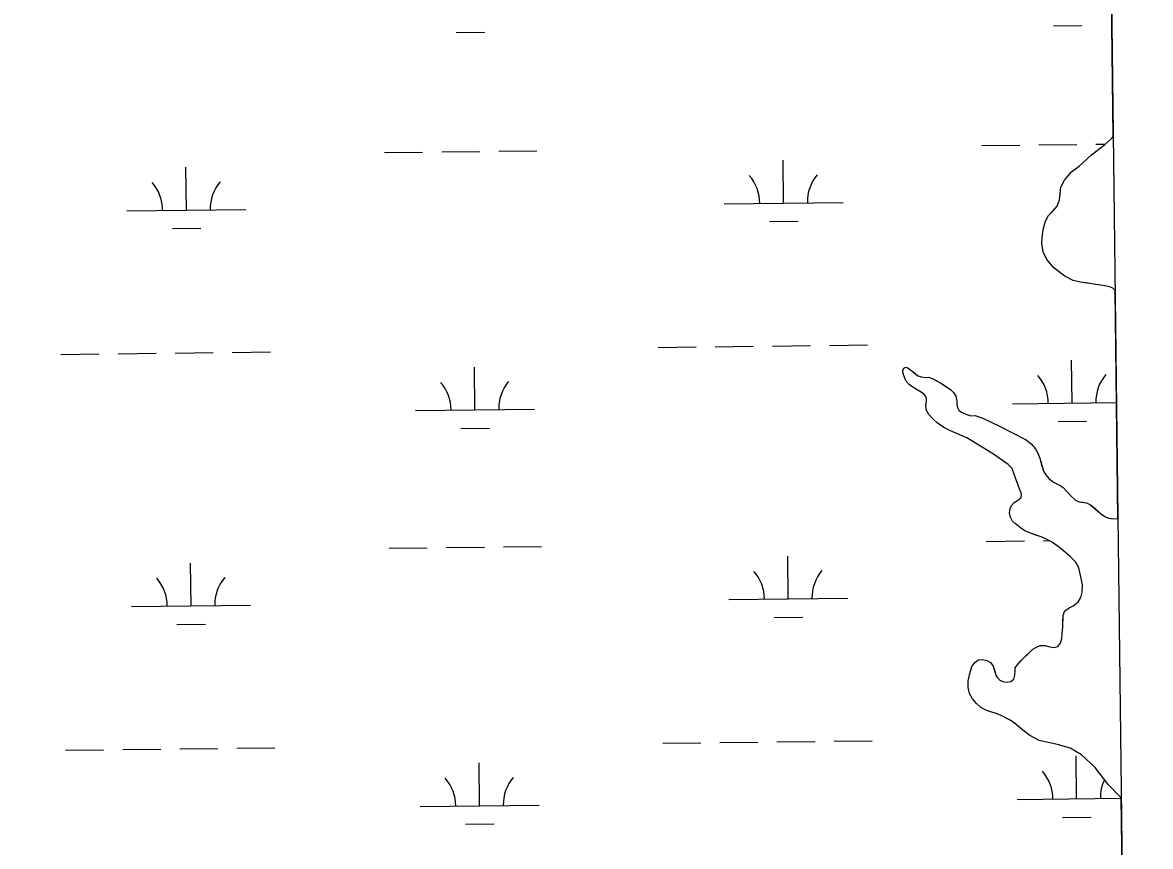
# Model space of a CAD drawing. Extents: x 3683402 to 3721514, y 487807 to 513565.
# Drawn here: x 3718402 to 3719350, y 495585 to 496278 of the extents above; entities that cross this region are included whole.
import ezdxf

# ---------------------------------------------------------------- set-up
doc = ezdxf.new("R2010")
doc.units = 0
for name, color, linetype in [('V-GRID-FRAM', 7, 'Continuous'), ('V-TOPO-SHOR', 7, 'Continuous'), ('V-WETL-SWMP', 7, 'Continuous')]:
    doc.layers.add(name, color=color, linetype=linetype)

msp = doc.modelspace()

# ---------------------------------------------------------------- linework, layer by layer
at = {"layer": 'V-GRID-FRAM'}
msp.add_lwpolyline([(3687448.05, 511403.47), (3719130.83, 511772.14), (3719350.33, 493590.7), (3687651.68, 493221.84), (3687448.05, 511403.47)], dxfattribs=at)
at = {"layer": 'V-TOPO-SHOR'}
for points in [[(3719320.61, 496052.68), (3719318.8, 496054.39), (3719315.92, 496055.68), (3719310.43, 496056.82), (3719304.15, 496057.7), (3719297.87, 496058.58), (3719291.46, 496059.46), (3719285.31, 496061), (3719278.36, 496064.49), (3719269.18, 496071.5), (3719263.12, 496078.65), (3719260.21, 496085.17), (3719259.13, 496092.22), (3719259.74, 496099.54), (3719260.49, 496105.04), (3719262.16, 496110.8), (3719264.75, 496115.52), (3719268.26, 496119.33), (3719271.9, 496123.4), (3719273.96, 496128.64), (3719274.45, 496133.87), (3719275.07, 496139.49), (3719278.05, 496145.26), (3719283.89, 496152.35), (3719290.53, 496156.96), (3719300.93, 496166.69), (3719311.74, 496174.85), (3719316.81, 496179.32), (3719319.05, 496181.89)], [(3719249.62, 495848.54), (3719244.77, 495850.48), (3719241.1, 495853.07), (3719237.03, 495856.32), (3719234.53, 495858.79), (3719232.68, 495862.04), (3719231.88, 495865.7), (3719232.38, 495869.23), (3719233.68, 495871.85), (3719235.88, 495874.35), (3719238.62, 495876.19), (3719241.35, 495878.43), (3719241.99, 495880.39), (3719241.72, 495882.61), (3719240.26, 495886), (3719236.15, 495897.35), (3719234.03, 495902.83), (3719232.45, 495904.65), (3719231.27, 495905.82), (3719230.87, 495906.21), (3719218.54, 495914.9), (3719196.11, 495928.63), (3719182.36, 495934.7), (3719176.72, 495937.41), (3719170.95, 495941.43), (3719167.4, 495944.68), (3719164.11, 495948.32), (3719161.74, 495952.36), (3719161.59, 495956.28), (3719162.09, 495959.16), (3719162.08, 495961.51), (3719161.55, 495963.34), (3719159.97, 495965.29), (3719157.74, 495967.11), (3719154.33, 495969.18), (3719150.66, 495971.25), (3719147.51, 495973.59), (3719145.01, 495976.32), (3719143.82, 495978.92), (3719142.62, 495982.84), (3719142.35, 495985.19), (3719143.12, 495987.16), (3719144.68, 495988.08), (3719146.52, 495987.57), (3719149.8, 495985.1), (3719152.29, 495983.02), (3719154.92, 495980.82), (3719157.93, 495979.92), (3719161.59, 495979.55), (3719163.94, 495979.69), (3719167.48, 495978.4), (3719170.75, 495976.72), (3719174.82, 495974.52), (3719178.75, 495971.8), (3719182.69, 495968.94), (3719184.79, 495966.86), (3719186.64, 495963.74), (3719187.58, 495959.82), (3719187.73, 495956.43), (3719188.4, 495953.68), (3719189.32, 495951.86), (3719190.89, 495950.69), (3719195.22, 495948.49), (3719199.41, 495947.34), (3719202.94, 495947.36), (3719206.21, 495946.46), (3719209.35, 495945.3), (3719224.16, 495938.33), (3719234.51, 495933.03), (3719245.92, 495927.08), (3719249.99, 495923.7), (3719253.8, 495919.41), (3719255.78, 495915.76), (3719257.24, 495911.59), (3719258.58, 495906.89), (3719259.51, 495903.75), (3719260.57, 495900.62), (3719262.55, 495897.5), (3719265.05, 495894.5), (3719268.85, 495891.52), (3719271.74, 495889.97), (3719274.36, 495888.67), (3719276.98, 495886.86), (3719280.27, 495883.48), (3719283.69, 495879.84), (3719287.24, 495876.46), (3719290.38, 495874.91), (3719293.39, 495874.53), (3719296.53, 495874.03), (3719299.94, 495872.48), (3719303.75, 495869.23), (3719308.08, 495865.46), (3719311.88, 495862.74), (3719315.03, 495861.32), (3719319.48, 495860.69), (3719322.92, 495861.04)], [(3719325.76, 495626.05), (3719325.47, 495626.51), (3719314.69, 495637.3), (3719303.89, 495651.62), (3719292.46, 495662.27), (3719282.89, 495667.97), (3719272.29, 495670.92), (3719256.72, 495674.23), (3719248.85, 495678.5), (3719243.08, 495682.91), (3719239.4, 495686.16), (3719235.72, 495689.14), (3719231.79, 495691.61), (3719227.59, 495693.94), (3719224.31, 495695.75), (3719219.86, 495697.42), (3719215.02, 495698.7), (3719211.35, 495699.99), (3719207.55, 495702.45), (3719204.13, 495705.57), (3719200.71, 495709.47), (3719198.34, 495713.9), (3719197.13, 495718.86), (3719197.24, 495724.09), (3719198.12, 495729.59), (3719199.02, 495732.73), (3719200.17, 495736.52), (3719202.77, 495739.94), (3719205.76, 495742.04), (3719209.16, 495742.32), (3719212.69, 495741.69), (3719215.97, 495739.88), (3719218.21, 495736.75), (3719219.41, 495732.58), (3719220.47, 495729.19), (3719221.79, 495726.97), (3719223.76, 495725.02), (3719227.04, 495723.6), (3719229.78, 495723.49), (3719232.92, 495724.03), (3719235.39, 495726), (3719236.42, 495729.14), (3719236.66, 495733.2), (3719236.51, 495735.42), (3719238.2, 495737.78), (3719241.71, 495741.46), (3719245.35, 495745.14), (3719249.12, 495748.95), (3719251.59, 495751.05), (3719254.46, 495752.77), (3719257.58, 495754.22), (3719261.77, 495754.24), (3719264.78, 495753.22), (3719269.1, 495752.59), (3719272.49, 495753.39), (3719274.83, 495756.28), (3719275.72, 495760.2), (3719276.22, 495764.13), (3719276.71, 495769.88), (3719276.82, 495774.2), (3719276.92, 495779.81), (3719278.34, 495783.22), (3719282.11, 495785.73), (3719285.5, 495787.57), (3719289.54, 495790.99), (3719291.74, 495794.4), (3719293.02, 495798.99), (3719293.12, 495805.52), (3719290.03, 495819.36), (3719287.26, 495824.44), (3719282.53, 495829.38), (3719273.86, 495836.65), (3719267.96, 495840.8), (3719263.11, 495843.52), (3719258.52, 495845.46), (3719253.94, 495847), (3719249.62, 495848.54)]]:
    msp.add_lwpolyline(points, dxfattribs=at)
at = {"layer": 'V-WETL-SWMP'}
for p, q in [((3719319.05, 496181.89), (3719317.48, 496311.18)), ((3719268.77, 496275.09), (3719292.77, 496275.37)), ((3718766.9, 496269.25), (3718790.89, 496269.53)), ((3719311.74, 496174.85), (3719316.81, 496179.32)), ((3719316.81, 496179.32), (3719319.05, 496181.89)), ((3718802.65, 496169.66), (3718834.65, 496170.03)), ((3719208.53, 496174.38), (3719240.53, 496174.75)), ((3719256.53, 496174.94), (3719288.52, 496175.31)), ((3719300.93, 496166.69), (3719311.74, 496174.85)), ((3719304.52, 496175.5), (3719312.57, 496175.59)), ((3718706.65, 496168.55), (3718738.65, 496168.92)), ((3718754.65, 496169.1), (3718786.65, 496169.48)), ((3719042.02, 496126.01), (3719041.6, 496162.01)), ((3719290.53, 496156.96), (3719300.93, 496166.69)), ((3718540.14, 496120.18), (3718539.72, 496156.17)), ((3719278.05, 496145.26), (3719283.89, 496152.35)), ((3719283.89, 496152.35), (3719290.53, 496156.96)), ((3719275.07, 496139.49), (3719278.05, 496145.26)), ((3719273.96, 496128.64), (3719275.07, 496139.49)), ((3718992.02, 496125.43), (3719092.01, 496126.59)), ((3719264.75, 496115.52), (3719271.9, 496123.4)), ((3719271.9, 496123.4), (3719273.96, 496128.64)), ((3718490.15, 496119.6), (3718590.14, 496120.76)), ((3719262.16, 496110.8), (3719264.75, 496115.52)), ((3718528.32, 496104.61), (3718552.32, 496104.89)), ((3719030.2, 496110.44), (3719054.19, 496110.72)), ((3719259.74, 496099.54), (3719260.49, 496105.04)), ((3719260.49, 496105.04), (3719262.16, 496110.8)), ((3719259.13, 496092.22), (3719259.74, 496099.54)), ((3719260.21, 496085.17), (3719259.13, 496092.22)), ((3719263.12, 496078.65), (3719260.21, 496085.17)), ((3719269.17, 496071.5), (3719263.12, 496078.65)), ((3719278.36, 496064.49), (3719269.17, 496071.5)), ((3719285.31, 496061), (3719278.36, 496064.49)), ((3719291.46, 496059.46), (3719285.31, 496061)), ((3719310.43, 496056.82), (3719291.46, 496059.46)), ((3719315.92, 496055.68), (3719310.43, 496056.82)), ((3719318.8, 496054.38), (3719315.92, 496055.68)), ((3719320.61, 496052.68), (3719318.8, 496054.38)), ((3719322.92, 495861.04), (3719320.61, 496052.68)), ((3718434.7, 495998.87), (3718466.7, 495999.24)), ((3718482.7, 495999.43), (3718514.7, 495999.8)), ((3718530.69, 495999.99), (3718562.69, 496000.36)), ((3718578.69, 496000.55), (3718610.69, 496000.92)), ((3718936.57, 496004.71), (3718968.57, 496005.08)), ((3718984.57, 496005.26), (3719016.57, 496005.64)), ((3719032.57, 496005.82), (3719064.57, 496006.19)), ((3719080.57, 496006.38), (3719112.56, 496006.75)), ((3719284.46, 495958), (3719284.04, 495994)), ((3718782.58, 495952.17), (3718782.16, 495988.17)), ((3719142.35, 495985.19), (3719143.12, 495987.16)), ((3719142.62, 495982.84), (3719142.35, 495985.19)), ((3719143.82, 495978.92), (3719142.62, 495982.84)), ((3719143.12, 495987.16), (3719144.68, 495988.08)), ((3719144.68, 495988.08), (3719146.52, 495987.57)), ((3719146.52, 495987.57), (3719149.8, 495985.1)), ((3719149.8, 495985.1), (3719154.92, 495980.82)), ((3719154.92, 495980.82), (3719157.93, 495979.92)), ((3719145.01, 495976.32), (3719143.82, 495978.92)), ((3719147.51, 495973.59), (3719145.01, 495976.32)), ((3719150.66, 495971.25), (3719147.51, 495973.59)), ((3719154.33, 495969.18), (3719150.66, 495971.25)), ((3719157.93, 495979.92), (3719161.59, 495979.55)), ((3719161.59, 495979.55), (3719163.94, 495979.69)), ((3719163.94, 495979.69), (3719167.48, 495978.4)), ((3719167.48, 495978.4), (3719174.82, 495974.52)), ((3719174.82, 495974.52), (3719182.69, 495968.94)), ((3719157.74, 495967.11), (3719154.33, 495969.18)), ((3719159.97, 495965.29), (3719157.74, 495967.11)), ((3719161.55, 495963.34), (3719159.97, 495965.29)), ((3719162.08, 495961.51), (3719161.55, 495963.34)), ((3719162.09, 495959.16), (3719162.08, 495961.51)), ((3719182.69, 495968.94), (3719184.79, 495966.87)), ((3719184.79, 495966.87), (3719186.64, 495963.74)), ((3719186.64, 495963.74), (3719187.58, 495959.82)), ((3718732.59, 495951.59), (3718832.58, 495952.75)), ((3719161.59, 495956.28), (3719162.09, 495959.16)), ((3719161.74, 495952.36), (3719161.59, 495956.28)), ((3719164.11, 495948.32), (3719161.74, 495952.36)), ((3719187.58, 495959.82), (3719187.73, 495956.43)), ((3719187.73, 495956.43), (3719188.4, 495953.68)), ((3719188.4, 495953.68), (3719189.32, 495951.86)), ((3719189.32, 495951.86), (3719190.89, 495950.69)), ((3719234.46, 495957.42), (3719321.74, 495958.44)), ((3719167.4, 495944.68), (3719164.11, 495948.32)), ((3719170.95, 495941.43), (3719167.4, 495944.68)), ((3719190.89, 495950.69), (3719195.22, 495948.49)), ((3719195.22, 495948.49), (3719199.41, 495947.34)), ((3719199.41, 495947.34), (3719202.94, 495947.36)), ((3719202.94, 495947.36), (3719206.21, 495946.46)), ((3719206.21, 495946.46), (3719209.35, 495945.3)), ((3719209.35, 495945.3), (3719224.16, 495938.33)), ((3719272.64, 495942.44), (3719296.64, 495942.71)), ((3718770.76, 495936.6), (3718794.76, 495936.88)), ((3719176.72, 495937.41), (3719170.95, 495941.43)), ((3719182.36, 495934.7), (3719176.72, 495937.41)), ((3719196.11, 495928.63), (3719182.36, 495934.7)), ((3719224.16, 495938.33), (3719245.92, 495927.08)), ((3719218.54, 495914.9), (3719196.11, 495928.63)), ((3719245.92, 495927.08), (3719249.99, 495923.7)), ((3719249.99, 495923.7), (3719253.8, 495919.41)), ((3719230.87, 495906.21), (3719218.54, 495914.9)), ((3719253.8, 495919.41), (3719255.78, 495915.76)), ((3719255.78, 495915.76), (3719257.24, 495911.58)), ((3719232.45, 495904.65), (3719230.87, 495906.21)), ((3719234.03, 495902.83), (3719232.45, 495904.65)), ((3719257.24, 495911.58), (3719259.51, 495903.75)), ((3719236.15, 495897.35), (3719234.03, 495902.83)), ((3719240.26, 495886), (3719236.15, 495897.35)), ((3719259.51, 495903.75), (3719260.57, 495900.62)), ((3719260.57, 495900.62), (3719262.55, 495897.5)), ((3719262.55, 495897.5), (3719265.05, 495894.51)), ((3719241.72, 495882.61), (3719240.26, 495886)), ((3719265.05, 495894.51), (3719268.85, 495891.52)), ((3719268.85, 495891.52), (3719274.36, 495888.67)), ((3719274.36, 495888.67), (3719276.98, 495886.86)), ((3719276.98, 495886.86), (3719283.69, 495879.84)), ((3719235.88, 495874.35), (3719238.62, 495876.19)), ((3719238.62, 495876.19), (3719241.35, 495878.43)), ((3719241.35, 495878.43), (3719241.99, 495880.39)), ((3719241.99, 495880.39), (3719241.72, 495882.61)), ((3719283.69, 495879.84), (3719287.24, 495876.46)), ((3719287.24, 495876.46), (3719290.38, 495874.91)), ((3719231.88, 495865.7), (3719232.38, 495869.23)), ((3719232.38, 495869.23), (3719233.67, 495871.85)), ((3719233.67, 495871.85), (3719235.88, 495874.35)), ((3719290.38, 495874.91), (3719296.53, 495874.03)), ((3719296.53, 495874.03), (3719299.94, 495872.48)), ((3719299.94, 495872.48), (3719308.08, 495865.46)), ((3719232.68, 495862.04), (3719231.88, 495865.7)), ((3719234.53, 495858.79), (3719232.68, 495862.04)), ((3719237.03, 495856.32), (3719234.53, 495858.79)), ((3719308.08, 495865.46), (3719311.88, 495862.74)), ((3719311.88, 495862.74), (3719315.03, 495861.32)), ((3719315.03, 495861.32), (3719319.48, 495860.69)), ((3719319.48, 495860.69), (3719322.92, 495861.04)), ((3719241.1, 495853.07), (3719237.03, 495856.32)), ((3719244.77, 495850.48), (3719241.1, 495853.07)), ((3719249.62, 495848.54), (3719244.77, 495850.48)), ((3719258.52, 495845.46), (3719249.62, 495848.54)), ((3719212.4, 495841.73), (3719244.39, 495842.1)), ((3719263.11, 495843.52), (3719258.52, 495845.46)), ((3719260.39, 495842.29), (3719265.21, 495842.34)), ((3719267.96, 495840.8), (3719263.11, 495843.52)), ((3719273.86, 495836.65), (3719267.96, 495840.8)), ((3718710.52, 495835.89), (3718742.52, 495836.27)), ((3718758.52, 495836.45), (3718790.52, 495836.82)), ((3718806.52, 495837.01), (3718838.51, 495837.38)), ((3719045.88, 495793.36), (3719045.46, 495829.36)), ((3719282.53, 495829.38), (3719273.86, 495836.65)), ((3719287.26, 495824.44), (3719282.53, 495829.38)), ((3718544.01, 495787.52), (3718543.59, 495823.52)), ((3719290.03, 495819.36), (3719287.26, 495824.44)), ((3719293.12, 495805.52), (3719290.03, 495819.36)), ((3719293.02, 495798.99), (3719293.12, 495805.52)), ((3718995.89, 495792.78), (3719095.88, 495793.94)), ((3719285.5, 495787.57), (3719289.54, 495790.99)), ((3719289.54, 495790.99), (3719291.74, 495794.4)), ((3719291.74, 495794.4), (3719293.02, 495798.99)), ((3718494.01, 495786.94), (3718594.01, 495788.11)), ((3719276.92, 495779.82), (3719278.34, 495783.22)), ((3719278.34, 495783.22), (3719282.11, 495785.73)), ((3719282.11, 495785.73), (3719285.5, 495787.57)), ((3718532.19, 495771.96), (3718556.19, 495772.23)), ((3719034.06, 495777.79), (3719058.06, 495778.07)), ((3719276.71, 495769.88), (3719276.92, 495779.82)), ((3719275.72, 495760.2), (3719276.22, 495764.13)), ((3719276.22, 495764.13), (3719276.71, 495769.88)), ((3719251.59, 495751.05), (3719254.46, 495752.77)), ((3719254.46, 495752.77), (3719257.58, 495754.22)), ((3719257.58, 495754.22), (3719261.77, 495754.24)), ((3719261.77, 495754.24), (3719264.78, 495753.22)), ((3719264.78, 495753.22), (3719269.1, 495752.59)), ((3719269.1, 495752.59), (3719272.49, 495753.39)), ((3719272.49, 495753.39), (3719274.83, 495756.28)), ((3719274.83, 495756.28), (3719275.72, 495760.2)), ((3719241.71, 495741.46), (3719249.12, 495748.95)), ((3719249.12, 495748.95), (3719251.59, 495751.05)), ((3719198.12, 495729.59), (3719200.17, 495736.52)), ((3719200.17, 495736.52), (3719202.77, 495739.94)), ((3719202.77, 495739.94), (3719205.76, 495742.04)), ((3719205.76, 495742.04), (3719209.16, 495742.32)), ((3719209.16, 495742.32), (3719212.69, 495741.69)), ((3719212.69, 495741.69), (3719215.97, 495739.88)), ((3719215.97, 495739.88), (3719218.21, 495736.75)), ((3719218.21, 495736.75), (3719220.47, 495729.19)), ((3719236.51, 495735.42), (3719238.2, 495737.78)), ((3719236.66, 495733.2), (3719236.51, 495735.42)), ((3719238.2, 495737.78), (3719241.71, 495741.46)), ((3719197.24, 495724.09), (3719198.12, 495729.59)), ((3719220.47, 495729.19), (3719221.79, 495726.97)), ((3719221.79, 495726.97), (3719223.76, 495725.02)), ((3719223.76, 495725.02), (3719227.04, 495723.6)), ((3719232.92, 495724.03), (3719235.39, 495726)), ((3719235.39, 495726), (3719236.42, 495729.14)), ((3719236.42, 495729.14), (3719236.66, 495733.2)), ((3719197.13, 495718.86), (3719197.24, 495724.09)), ((3719198.34, 495713.9), (3719197.13, 495718.86)), ((3719227.04, 495723.6), (3719229.78, 495723.49)), ((3719229.78, 495723.49), (3719232.92, 495724.03)), ((3719200.71, 495709.47), (3719198.34, 495713.9)), ((3719204.13, 495705.57), (3719200.71, 495709.47)), ((3719207.55, 495702.45), (3719204.13, 495705.57)), ((3719211.35, 495699.99), (3719207.55, 495702.45)), ((3719215.02, 495698.7), (3719211.35, 495699.99)), ((3719219.86, 495697.42), (3719215.02, 495698.7)), ((3719224.32, 495695.75), (3719219.86, 495697.42)), ((3719231.79, 495691.61), (3719224.32, 495695.75)), ((3719235.72, 495689.14), (3719231.79, 495691.61)), ((3719239.4, 495686.16), (3719235.72, 495689.14)), ((3719243.08, 495682.91), (3719239.4, 495686.16)), ((3719248.85, 495678.5), (3719243.08, 495682.91)), ((3719256.72, 495674.23), (3719248.85, 495678.5)), ((3718534.56, 495667.34), (3718566.56, 495667.71)), ((3718582.56, 495667.89), (3718614.56, 495668.27)), ((3718940.44, 495672.05), (3718972.44, 495672.43)), ((3718988.44, 495672.61), (3719020.44, 495672.98)), ((3719036.44, 495673.17), (3719068.43, 495673.54)), ((3719084.43, 495673.73), (3719116.43, 495674.1)), ((3719272.29, 495670.92), (3719256.72, 495674.23)), ((3719282.89, 495667.97), (3719272.29, 495670.92)), ((3719292.46, 495662.27), (3719282.89, 495667.97)), ((3718438.57, 495666.22), (3718470.57, 495666.59)), ((3718486.56, 495666.78), (3718518.56, 495667.15)), ((3719288.32, 495625.35), (3719287.91, 495661.35)), ((3719303.89, 495651.62), (3719292.46, 495662.27)), ((3718786.45, 495619.52), (3718786.03, 495655.52)), ((3719314.69, 495637.3), (3719303.89, 495651.62)), ((3719325.47, 495626.51), (3719314.69, 495637.3)), ((3718736.45, 495618.94), (3718836.45, 495620.1)), ((3719238.33, 495624.77), (3719325.76, 495625.79)), ((3719325.76, 495626.05), (3719325.47, 495626.51)), ((3719330.16, 495261.45), (3719325.76, 495626.05)), ((3718774.63, 495603.95), (3718798.63, 495604.23)), ((3719276.5, 495609.78), (3719300.5, 495610.06))]:
    msp.add_line(p, q, dxfattribs=at)
for centre, start, end in [((3718484.9, 496120.01), 359.89418, 41.43784), ((3718595.38, 496121.29), 139.89418, 181.43783), ((3718986.77, 496125.84), 359.89418, 41.43784), ((3719097.25, 496127.13), 139.89418, 181.43783), ((3719229.21, 495957.84), 359.89418, 41.43784), ((3719339.69, 495959.12), 139.89418, 181.43783), ((3718727.34, 495952), 359.89418, 41.43784), ((3718837.82, 495953.29), 139.89418, 181.43783), ((3718488.76, 495787.36), 359.89418, 41.43784), ((3718599.24, 495788.64), 139.89418, 181.43783), ((3718990.64, 495793.19), 359.89418, 41.43784), ((3719101.12, 495794.48), 139.89418, 181.43783), ((3719233.08, 495625.18), 359.89418, 41.43784), ((3718731.21, 495619.35), 359.89418, 41.43784), ((3718841.68, 495620.64), 139.89418, 181.43783), ((3719343.56, 495626.47), 154.98797, 181.43783)]:
    msp.add_arc(centre, 35.25, start, end, dxfattribs=at)

doc.saveas('drawing.dxf')
